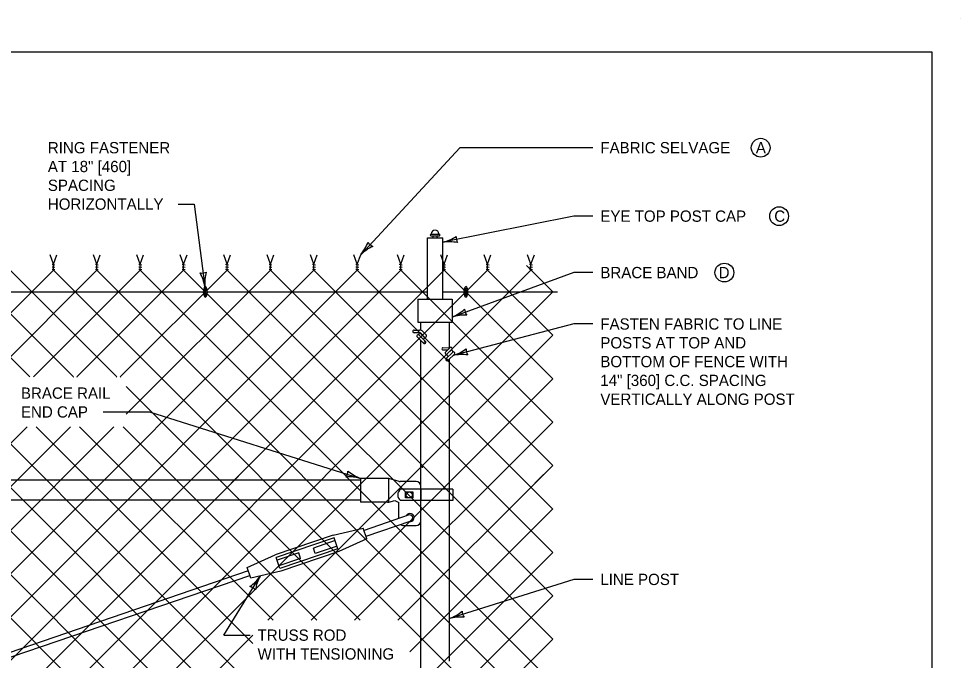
# Model space of a CAD drawing. Extents: x 49973.1 to 50021, y 49987.6 to 50015.4.
# Drawn here: x 50011.89 to 50016.9, y 49995.76 to 49999.18 of the extents above; entities that cross this region are included whole.
import ezdxf

# ---------------------------------------------------------------- set-up
doc = ezdxf.new("R2010")
doc.units = 0
for name, color, linetype in [('Level 1', 7, 'Continuous'), ('Level 2', 7, 'Continuous'), ('Level 3', 7, 'Continuous')]:
    doc.layers.add(name, color=color, linetype=linetype)

msp = doc.modelspace()

# ---------------------------------------------------------------- linework, layer by layer
at = {"layer": 'Level 1'}
for p, q in [((50016.9001, 49999.1756), (50016.9001, 49999.1756)), ((50014.086, 49998.031), (50014.1269, 49998.031)), ((50014.086, 49998.0208), (50014.1269, 49998.0208)), ((50014.0963, 49998.0144), (50014.0963, 49998.017)), ((50014.1167, 49998.0144), (50014.1167, 49998.017)), ((50014.0656, 49998.0106), (50014.1473, 49998.0106)), ((50014.0656, 49997.684), (50014.0656, 49998.0106)), ((50014.1473, 49997.684), (50014.1473, 49998.0106)), ((50012.0756, 49997.8714), (50012.0576, 49997.9209)), ((50012.0756, 49997.8714), (50012.0937, 49997.9209)), ((50012.3066, 49997.8714), (50012.2885, 49997.9209)), ((50012.3066, 49997.8714), (50012.3246, 49997.9209)), ((50012.5375, 49997.8714), (50012.5195, 49997.9209)), ((50012.5375, 49997.8714), (50012.5555, 49997.9209)), ((50012.7685, 49997.8714), (50012.7504, 49997.9209)), ((50012.7685, 49997.8714), (50012.7865, 49997.9209)), ((50012.9994, 49997.8714), (50012.9814, 49997.9209)), ((50012.9994, 49997.8714), (50013.0174, 49997.9209)), ((50013.2304, 49997.8714), (50013.2124, 49997.9209)), ((50013.2304, 49997.8714), (50013.2484, 49997.9209)), ((50013.4614, 49997.8714), (50013.4434, 49997.9209)), ((50013.4614, 49997.8714), (50013.4795, 49997.9209)), ((50013.6924, 49997.8714), (50013.6744, 49997.9209)), ((50013.6924, 49997.8714), (50013.7105, 49997.9209)), ((50013.9234, 49997.8714), (50013.9054, 49997.9209)), ((50013.9234, 49997.8714), (50013.9415, 49997.9209)), ((50014.1545, 49997.8714), (50014.1364, 49997.9209)), ((50014.1545, 49997.8714), (50014.1725, 49997.9209)), ((50014.3855, 49997.8714), (50014.3674, 49997.9209)), ((50014.3855, 49997.8714), (50014.4035, 49997.9209)), ((50014.6165, 49997.8714), (50014.5984, 49997.9209)), ((50014.6165, 49997.8714), (50014.6345, 49997.9209)), ((50012.068, 49997.87), (50012.0835, 49997.8672)), ((50012.0756, 49997.8389), (50012.0756, 49997.8714)), ((50012.299, 49997.87), (50012.3144, 49997.8672)), ((50012.3066, 49997.8389), (50012.3066, 49997.8714)), ((50012.5299, 49997.87), (50012.5454, 49997.8672)), ((50012.5375, 49997.8389), (50012.5375, 49997.8714)), ((50012.7609, 49997.87), (50012.7763, 49997.8672)), ((50012.7685, 49997.8389), (50012.7685, 49997.8714)), ((50012.9918, 49997.87), (50013.0072, 49997.8672)), ((50012.9994, 49997.8389), (50012.9994, 49997.8714)), ((50013.2228, 49997.87), (50013.2383, 49997.8672)), ((50013.2304, 49997.8389), (50013.2304, 49997.8714)), ((50013.4538, 49997.87), (50013.4693, 49997.8672)), ((50013.4614, 49997.8389), (50013.4614, 49997.8714)), ((50013.6848, 49997.87), (50013.7003, 49997.8672)), ((50013.6924, 49997.8389), (50013.6924, 49997.8714)), ((50013.9158, 49997.87), (50013.9313, 49997.8672)), ((50013.9234, 49997.8389), (50013.9234, 49997.8714)), ((50014.1469, 49997.87), (50014.1623, 49997.8672)), ((50014.1545, 49997.8389), (50014.1545, 49997.8714)), ((50014.3779, 49997.87), (50014.3933, 49997.8672)), ((50014.3855, 49997.8389), (50014.3855, 49997.8714)), ((50014.6089, 49997.87), (50014.6243, 49997.8672)), ((50014.6165, 49997.8389), (50014.6165, 49997.8714)), ((50010.5445, 49996.0769), (50012.3066, 49997.8389)), ((50010.5445, 49996.3078), (50012.0756, 49997.8389)), ((50010.69, 49997.8389), (50013.2411, 49995.2878)), ((50013.4614, 49997.8389), (50010.9099, 49995.2874)), ((50010.9209, 49997.8389), (50013.4721, 49995.2878)), ((50011.1409, 49995.2873), (50013.6923, 49997.8388)), ((50011.3718, 49995.2873), (50013.9234, 49997.8389)), ((50011.3824, 49997.8385), (50011.9504, 49997.2705)), ((50011.6028, 49995.2873), (50014.1545, 49997.8389)), ((50011.6138, 49997.8389), (50012.1821, 49997.2705)), ((50011.8447, 49997.8389), (50012.4131, 49997.2705)), ((50011.9692, 49997.2705), (50012.5375, 49997.8389)), ((50012.0648, 49995.2872), (50014.6165, 49997.8389)), ((50012.068, 49997.8573), (50012.0835, 49997.8545)), ((50012.068, 49997.8446), (50012.0835, 49997.8419)), ((50012.0756, 49997.8389), (50014.6268, 49995.2878)), ((50012.2001, 49997.2705), (50012.7685, 49997.8389)), ((50012.299, 49997.8573), (50012.3144, 49997.8545)), ((50012.299, 49997.8446), (50012.3144, 49997.8419)), ((50012.3066, 49997.8389), (50014.7388, 49995.4066)), ((50012.431, 49997.2705), (50012.9994, 49997.8389)), ((50012.4634, 49997.0719), (50013.2304, 49997.8389)), ((50012.5299, 49997.8573), (50012.5454, 49997.8545)), ((50012.5299, 49997.8446), (50012.5454, 49997.8419)), ((50012.5375, 49997.8389), (50014.732, 49995.6444)), ((50012.7609, 49997.8573), (50012.7763, 49997.8545)), ((50012.7609, 49997.8446), (50012.7763, 49997.8419)), ((50012.7685, 49997.8389), (50014.732, 49995.8754)), ((50012.9918, 49997.8573), (50013.0072, 49997.8545)), ((50012.9918, 49997.8446), (50013.0072, 49997.8419)), ((50012.9994, 49997.8389), (50014.732, 49996.1064)), ((50013.2228, 49997.8573), (50013.2383, 49997.8545)), ((50013.2228, 49997.8446), (50013.2383, 49997.8419)), ((50013.2304, 49997.8389), (50014.732, 49996.3373)), ((50013.4538, 49997.8573), (50013.4693, 49997.8545)), ((50013.4538, 49997.8446), (50013.4693, 49997.8419)), ((50013.4614, 49997.8389), (50014.732, 49996.5682)), ((50013.6848, 49997.8573), (50013.7003, 49997.8545)), ((50013.6848, 49997.8446), (50013.7003, 49997.8419)), ((50013.6923, 49997.8388), (50014.732, 49996.7992)), ((50013.9158, 49997.8573), (50013.9313, 49997.8545)), ((50013.9158, 49997.8446), (50013.9313, 49997.8419)), ((50013.9234, 49997.8389), (50014.2164, 49997.5459)), ((50014.1469, 49997.8573), (50014.1623, 49997.8545)), ((50014.1469, 49997.8446), (50014.1623, 49997.8419)), ((50014.1544, 49997.8389), (50014.732, 49997.2613)), ((50014.2799, 49997.7333), (50014.3854, 49997.8388)), ((50014.3779, 49997.8573), (50014.3933, 49997.8545)), ((50014.3779, 49997.8446), (50014.3933, 49997.8419)), ((50014.3854, 49997.8388), (50014.732, 49997.4922)), ((50014.592, 49997.8632), (50014.732, 49997.7232)), ((50014.6089, 49997.8573), (50014.6243, 49997.8545)), ((50014.6089, 49997.8446), (50014.6243, 49997.8419)), ((50010.5445, 49997.7534), (50013.0102, 49995.2878)), ((50011.5262, 49997.7234), (50012.8518, 49997.7234)), ((50012.2958, 49995.2872), (50014.732, 49997.7234)), ((50012.8518, 49997.7234), (50012.8873, 49997.7234)), ((50012.8946, 49997.7234), (50014.0656, 49997.7234)), ((50014.0789, 49997.5324), (50014.2732, 49997.7267)), ((50014.1473, 49997.7234), (50014.2733, 49997.7234)), ((50014.2807, 49997.7234), (50014.7581, 49997.7234)), ((50014.0151, 49997.684), (50014.0151, 49997.5615)), ((50014.0151, 49997.684), (50014.1978, 49997.684)), ((50014.1978, 49997.684), (50014.1978, 49997.5615)), ((50010.5445, 49997.5225), (50012.7792, 49995.2878)), ((50011.8338, 49995.2872), (50014.0789, 49997.5324)), ((50013.9941, 49997.5197), (50014.0238, 49997.5197)), ((50014.0151, 49997.5615), (50014.1978, 49997.5615)), ((50014.0301, 49997.5191), (50014.0301, 49997.5615)), ((50014.0375, 49997.5153), (50014.0609, 49997.4925)), ((50014.1831, 49997.4249), (50014.1831, 49997.5615)), ((50014.2164, 49997.5459), (50014.732, 49997.0304)), ((50013.2158, 49995.9762), (50014.732, 49997.4924)), ((50014.0238, 49997.5059), (50013.9941, 49997.5059)), ((50014.0087, 49997.4859), (50014.0467, 49997.4483)), ((50014.0197, 49997.4947), (50014.0567, 49997.4579)), ((50014.0301, 49997.3605), (50014.0301, 49997.4647)), ((50014.0307, 49997.5031), (50014.0506, 49997.4832)), ((50014.1476, 49997.4259), (50014.1861, 49997.4279)), ((50014.1482, 49997.4142), (50014.1736, 49997.4154)), ((50014.1861, 49997.4279), (50014.1591, 49997.4012)), ((50014.1969, 49997.4193), (50014.1694, 49997.3918)), ((50014.0301, 49995.8782), (50014.0301, 49997.374)), ((50014.2003, 49997.4034), (50014.1633, 49997.3666)), ((50014.2111, 49997.3945), (50014.1741, 49997.3578)), ((50014.1831, 49995.8782), (50014.1831, 49997.3668)), ((50010.5445, 49997.2915), (50012.5482, 49995.2878)), ((50011.9494, 49997.2716), (50011.9504, 49997.2705)), ((50011.9494, 49997.2716), (50011.9504, 49997.2705)), ((50011.9494, 49997.2716), (50011.9504, 49997.2705)), ((50011.9692, 49997.2705), (50011.9702, 49997.2716)), ((50012.1811, 49997.2716), (50012.1821, 49997.2705)), ((50012.1811, 49997.2716), (50012.1821, 49997.2705)), ((50012.1811, 49997.2716), (50012.1821, 49997.2705)), ((50012.2001, 49997.2705), (50012.2011, 49997.2716)), ((50012.2001, 49997.2705), (50012.2011, 49997.2716)), ((50012.2001, 49997.2705), (50012.2011, 49997.2716)), ((50012.412, 49997.2716), (50012.4131, 49997.2705)), ((50012.431, 49997.2705), (50012.4321, 49997.2716)), ((50012.431, 49997.2705), (50012.4321, 49997.2716)), ((50012.431, 49997.2705), (50012.4321, 49997.2716)), ((50012.4634, 49997.2202), (50013.7074, 49995.9762)), ((50013.4468, 49995.9762), (50014.732, 49997.2614)), ((50012.9038, 49996.8192), (50013.1117, 49997.0272)), ((50013.0206, 49996.7051), (50013.3597, 49997.0441)), ((50013.6778, 49995.9762), (50014.732, 49997.0304)), ((50010.5445, 49995.615), (50011.9357, 49997.0061)), ((50010.5745, 49995.414), (50012.1666, 49997.0061)), ((50010.6789, 49995.2874), (50012.3976, 49997.0061)), ((50011.9336, 49997.004), (50011.9357, 49997.0061)), ((50011.9336, 49997.004), (50011.9357, 49997.0061)), ((50011.9336, 49997.004), (50011.9357, 49997.0061)), ((50011.9839, 49997.0061), (50011.986, 49997.004)), ((50011.9839, 49997.0061), (50013.1367, 49995.8533)), ((50012.1645, 49997.004), (50012.1666, 49997.0061)), ((50012.1645, 49997.004), (50012.1666, 49997.0061)), ((50012.1645, 49997.004), (50012.1666, 49997.0061)), ((50012.2149, 49997.0061), (50012.2169, 49997.004)), ((50012.2149, 49997.0061), (50012.2169, 49997.004)), ((50012.2149, 49997.0061), (50012.2169, 49997.004)), ((50012.2149, 49997.0061), (50013.2448, 49995.9762)), ((50012.3955, 49997.004), (50012.3976, 49997.0061)), ((50012.3955, 49997.004), (50012.3976, 49997.0061)), ((50012.4466, 49997.0061), (50012.4486, 49997.004)), ((50012.4466, 49997.0061), (50012.4486, 49997.004)), ((50012.4466, 49997.0061), (50012.4486, 49997.004)), ((50012.4466, 49997.0061), (50013.4765, 49995.9762)), ((50013.9087, 49995.9762), (50014.732, 49996.7994)), ((50014.0389, 49996.7875), (50014.0389, 49996.8002)), ((50014.6377, 49996.7051), (50014.732, 49996.7993)), ((50013.71, 49996.7209), (50010.8461, 49996.7209)), ((50013.71, 49996.7314), (50013.71, 49996.6043)), ((50013.8534, 49996.7313), (50013.71, 49996.7313)), ((50013.86, 49996.6052), (50013.8601, 49996.7304)), ((50013.9144, 49996.7151), (50013.8601, 49996.7304)), ((50014.0052, 49996.7142), (50013.9211, 49996.7142)), ((50014.2008, 49996.6738), (50013.9229, 49996.6738)), ((50014.0298, 49996.6738), (50014.0298, 49996.6895)), ((50014.0301, 49996.6738), (50014.0301, 49996.6127)), ((50014.2008, 49996.6738), (50014.2008, 49996.6127)), ((50013.71, 49996.6149), (50010.8461, 49996.6149)), ((50013.86, 49996.6052), (50013.8929, 49996.6141)), ((50013.8929, 49996.6141), (50013.9138, 49996.6027)), ((50013.9485, 49996.628), (50013.9485, 49996.6586)), ((50013.9892, 49996.6586), (50013.9485, 49996.6586)), ((50013.9892, 49996.628), (50013.9485, 49996.628)), ((50013.9892, 49996.628), (50013.9892, 49996.6586)), ((50013.8535, 49996.6043), (50013.71, 49996.6043)), ((50013.9138, 49996.518), (50013.9138, 49996.6027)), ((50014.2008, 49996.6127), (50013.9229, 49996.6127)), ((50013.9726, 49995.8091), (50014.732, 49996.5685)), ((50014.0298, 49996.5048), (50014.0298, 49996.6127)), ((50013.9629, 49996.535), (50013.7288, 49996.4534)), ((50013.5648, 49996.429), (50013.7244, 49996.4668)), ((50013.744, 49996.4089), (50013.7244, 49996.4668)), ((50013.7388, 49996.4244), (50013.9782, 49996.5059)), ((50013.9385, 49996.4801), (50014.0052, 49996.4801)), ((50013.5648, 49996.429), (50013.2555, 49996.3244)), ((50013.5697, 49996.4145), (50013.2604, 49996.3099)), ((50013.5893, 49996.3566), (50013.5697, 49996.4145)), ((50013.5746, 49996.4), (50013.4586, 49996.3608)), ((50013.5844, 49996.371), (50013.4684, 49996.3318)), ((50013.744, 49996.4089), (50013.5942, 49996.3421)), ((50013.1057, 49996.2575), (50013.2555, 49996.3244)), ((50013.3812, 49996.3346), (50013.2653, 49996.2954)), ((50013.5893, 49996.3566), (50013.28, 49996.252)), ((50013.5942, 49996.3421), (50013.2849, 49996.2375)), ((50013.391, 49996.3057), (50013.3812, 49996.3346)), ((50013.4684, 49996.3318), (50013.4586, 49996.3608)), ((50013.6811, 49995.2867), (50014.732, 49996.3375)), ((50013.28, 49996.252), (50013.2604, 49996.3099)), ((50013.391, 49996.3057), (50013.2751, 49996.2664)), ((50013.1116, 49996.2399), (50010.647, 49995.3928)), ((50010.6541, 49995.3752), (50013.1204, 49996.2141)), ((50013.1252, 49996.1996), (50013.1057, 49996.2575)), ((50013.2849, 49996.2375), (50013.1252, 49996.1996)), ((50013.9121, 49995.2867), (50014.732, 49996.1066)), ((50012.5267, 49995.2871), (50013.1367, 49995.8971)), ((50014.0301, 49995.6706), (50014.0301, 49995.8782)), ((50014.1434, 49995.2871), (50014.732, 49995.8757)), ((50014.1831, 49995.7583), (50014.1831, 49995.8782))]:
    msp.add_line(p, q, dxfattribs=at)
msp.add_lwpolyline([(49999.3835, 49998.9992), (50016.7501, 49998.9992), (50016.7501, 49987.7988), (49999.3835, 49987.7988)], close=True, dxfattribs=at)
msp.add_circle((50013.9688, 49996.6433), 0.016, dxfattribs=at)
for centre, radius, start, end in [((50014.086, 49998.0259), 0.00511, 90, 271.0361), ((50014.1065, 49998.031), 0.0204, 0, 180), ((50014.0924, 49998.017), 0.00382, 0, 90), ((50014.1205, 49998.017), 0.00382, 90, 180), ((50014.1269, 49998.0259), 0.00511, 270, 91.145), ((50014.0924, 49998.0144), 0.00382, 270, 0), ((50014.1205, 49998.0144), 0.00382, 180, 270), ((50013.9941, 49997.5128), 0.00689, 90, 270.0144), ((50014.0254, 49997.5009), 0.0188, 49.7905, 94.6214), ((50014.0161, 49997.4878), 0.00772, 62.5837, 194.7359), ((50014.0269, 49997.4968), 0.00751, 64.8254, 196.3121), ((50014.0238, 49997.4962), 0.00969, 44.9742, 89.8052), ((50014.0432, 49997.4808), 0.00778, 255.9184, 17.5912), ((50014.0531, 49997.4907), 0.00795, 251.3012, 12.974), ((50014.0544, 49997.4503), 0.00793, 73.1092, 194.782), ((50014.049, 49997.4559), 0.00793, 253.1092, 14.782), ((50014.1482, 49997.42), 0.00589, 90.1052, 270.1196), ((50014.1896, 49997.4213), 0.00749, 344.6461, 118.4647), ((50014.1669, 49997.3994), 0.00795, 167.026, 288.6988), ((50014.1711, 49997.3652), 0.00798, 169.8742, 291.547), ((50014.1662, 49997.3592), 0.00798, 349.8742, 111.547), ((50014.1769, 49997.3896), 0.00778, 162.9281, 284.6009), ((50014.1931, 49997.4054), 0.00752, 344.2519, 116.4041), ((50014.2037, 49997.3966), 0.00762, 344.6345, 116.7867), ((50013.8534, 49996.7067), 0.0246, 74.2848, 90), ((50013.9211, 49996.7388), 0.0246, 254.2848, 270), ((50014.0052, 49996.6895), 0.0246, 0, 90), ((50013.9458, 49996.6433), 0.0382, 126.8699, 233.1301), ((50013.8535, 49996.629), 0.0246, 270, 285.1468), ((50013.9729, 49996.5229), 0.0217, 253.5703, 156.3895), ((50013.9708, 49996.5206), 0.0164, 296.7217, 116.7217), ((50013.9385, 49996.5048), 0.0246, 227.146, 270), ((50014.0052, 49996.5048), 0.0246, 270, 0)]:
    msp.add_arc(centre, radius, start, end, dxfattribs=at)
for centre in [(50012.877, 49997.7196), (50014.2631, 49997.7196)]:
    msp.add_ellipse(centre, major_axis=(-0.00362, -0.0006), ratio=0.282483, dxfattribs=at)
for centre, major_axis, ratio, start_param, end_param in [((50012.8839, 49997.7234), (0.0004, -0.0279), 0.383232, 4.86378, 10.729979), ((50012.877, 49997.7297), (-0.00355, 0.00095), 0.282483, 0.154702, 3.14159), ((50012.8839, 49997.7234), (0.0003, -0.0206), 0.163161, 4.86378, 10.729979), ((50014.27, 49997.7234), (0.0004, -0.0279), 0.383232, 4.86378, 10.729979), ((50014.2631, 49997.7297), (-0.00355, 0.00095), 0.282483, 0.154702, 3.14159), ((50014.27, 49997.7234), (0.0003, -0.0206), 0.163161, 4.86378, 10.729979)]:
    msp.add_ellipse(centre, major_axis=major_axis, ratio=ratio, start_param=start_param, end_param=end_param, dxfattribs=at)
at = {"layer": 'Level 2'}
for centre in [(50015.8386, 49998.4901), (50015.9365, 49998.1261), (50015.6454, 49997.8259)]:
    msp.add_circle(centre, 0.05, dxfattribs=at)
at = {"layer": 'Level 3'}
for p, q in [((50014.2382, 49998.4901), (50013.7105, 49997.9209)), ((50014.9455, 49998.4901), (50014.2382, 49998.4901)), ((50012.7393, 49998.1901), (50012.8252, 49998.1901)), ((50012.8252, 49998.1901), (50012.8819, 49997.751)), ((50014.8439, 49998.1261), (50014.1473, 49997.9872)), ((50014.9455, 49998.1261), (50014.8439, 49998.1261)), ((50014.8439, 49997.8259), (50014.1978, 49997.5893)), ((50014.9455, 49997.8259), (50014.8439, 49997.8259)), ((50014.8439, 49997.5524), (50014.2021, 49997.3849)), ((50014.9455, 49997.5524), (50014.8439, 49997.5524)), ((50012.3401, 49997.0846), (50012.5861, 49997.0846)), ((50012.5861, 49997.0846), (50013.71, 49996.7313)), ((50012.9826, 49995.8974), (50013.1756, 49996.2116)), ((50014.8439, 49996.1939), (50014.1831, 49995.9859)), ((50014.9455, 49996.1939), (50014.8439, 49996.1939)), ((50012.9826, 49995.8974), (50013.1218, 49995.8974))]:
    msp.add_line(p, q, dxfattribs=at)
for centre, radius, start, end in [((50014.0906, 49998.2131), 0.233, 284.1055, 303.3553), ((50014.2731, 49998.0122), 0.0548, 173.417, 209.1394), ((50013.532, 49998.0707), 0.233, 319.9947, 339.2446), ((50013.532, 49998.0707), 0.233, 319.9947, 339.2446), ((50013.7976, 49998.0149), 0.0548, 209.3062, 245.0286), ((50013.7976, 49998.0149), 0.0548, 209.3062, 245.0286), ((50014.1818, 49997.7675), 0.2223, 78.7342, 98.9177), ((50013.8671, 49997.7632), 0.2223, 114.6234, 134.8069), ((50013.8671, 49997.7632), 0.2223, 114.6234, 134.8069), ((50012.8655, 49997.8782), 0.0548, 259.4959, 295.2183), ((50012.6526, 49997.7098), 0.233, 10.1844, 29.4342), ((50013.1034, 49997.7704), 0.2223, 164.8131, 184.9966), ((50014.107, 49997.8039), 0.233, 292.944, 312.1939), ((50014.3182, 49997.6334), 0.0548, 182.2555, 217.9779), ((50014.2656, 49997.3776), 0.2223, 87.5727, 107.7562), ((50014.1321, 49997.6071), 0.233, 287.4521, 306.702), ((50014.3261, 49997.4172), 0.0548, 176.7636, 212.486), ((50014.2492, 49997.1676), 0.2223, 82.0808, 102.2643), ((50013.5876, 49996.7698), 0.0548, 324.6894, 0.4118), ((50013.7853, 49996.9405), 0.2223, 230.0066, 250.1901), ((50013.6511, 49996.5059), 0.233, 75.3779, 94.6278), ((50012.9911, 49996.3356), 0.2223, 305.8998, 326.0833), ((50013.3799, 49996.0996), 0.233, 151.2711, 170.521), ((50013.1085, 49996.1023), 0.0548, 40.5826, 76.305), ((50014.1023, 49996.2045), 0.233, 290.2983, 309.5481), ((50014.3054, 49996.0244), 0.0548, 179.6098, 215.3321), ((50014.2411, 49995.7713), 0.2223, 84.927, 105.1105)]:
    msp.add_arc(centre, radius, start, end, dxfattribs=at)

# ---------------------------------------------------------------- texts
at = {"layer": 'Level 2'}
for s, p in [('RING FASTENER', (50012.0459, 49998.4601)), ('FABRIC SELVAGE', (50014.9855, 49998.4601)), ('A', (50015.8128, 49998.4601)), ('AT 18" [460]', (50012.0459, 49998.3601)), ('SPACING', (50012.0459, 49998.2601)), ('HORIZONTALLY', (50012.0459, 49998.1601)), ('EYE TOP POST CAP', (50014.9855, 49998.0961)), ('C', (50015.911, 49998.0961)), ('BRACE BAND', (50014.9855, 49997.7959)), ('D', (50015.615, 49997.7959)), ('FASTEN FABRIC TO LINE', (50014.9855, 49997.5224)), ('POSTS AT TOP AND', (50014.9855, 49997.4224)), ('BOTTOM OF FENCE WITH', (50014.9855, 49997.3224)), ('14" [360] C.C. SPACING', (50014.9855, 49997.2224)), ('BRACE RAIL', (50011.9027, 49997.1546)), ('BRACE RAIL', (50011.9027, 49997.1546)), ('BRACE RAIL', (50011.9027, 49997.1546)), ('BRACE RAIL', (50011.9027, 49997.1546)), ('VERTICALLY ALONG POST', (50014.9855, 49997.1224)), ('END CAP', (50011.9027, 49997.0546)), ('END CAP', (50011.9027, 49997.0546)), ('END CAP', (50011.9027, 49997.0546)), ('END CAP', (50011.9027, 49997.0546)), ('LINE POST', (50014.9855, 49996.1639)), ('TRUSS ROD', (50013.1618, 49995.8674)), ('WITH TENSIONING', (50013.1618, 49995.7674))]:
    msp.add_text(s, height=0.06, dxfattribs=at).set_placement(p)

doc.saveas('drawing.dxf')
